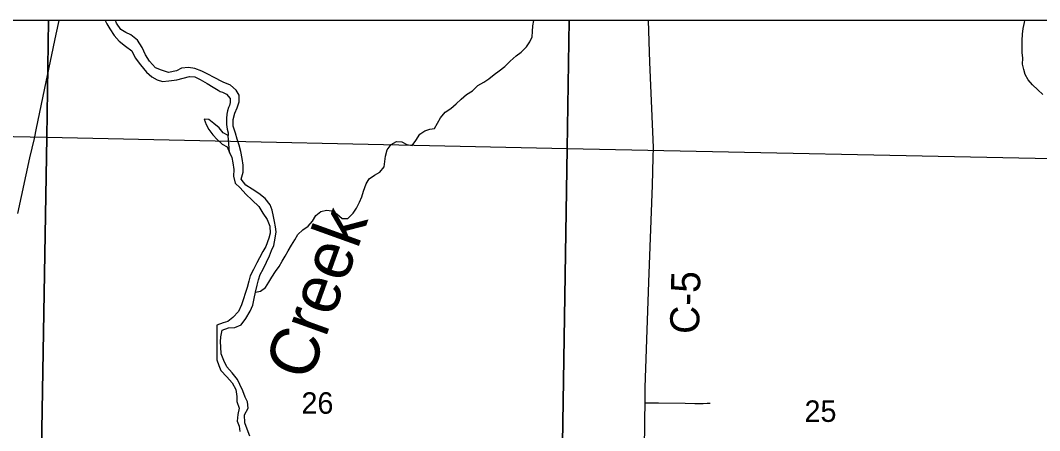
# Model space of a CAD drawing. Extents: x -8.8 to 41.4, y 0 to 34.6.
# Drawn here: x 3.33 to 5.315, y 20.1 to 20.9 of the extents above; entities that cross this region are included whole.
import ezdxf

# ---------------------------------------------------------------- set-up
doc = ezdxf.new("R2010")
doc.units = 0
for name, color, linetype in [('GM_X_Corporation', 7, 'Continuous'), ('GM_X_Corporation_Text', 7, 'Continuous'), ('GM_X_County_Road', 7, 'Continuous'), ('GM_X_Major_Lake', 7, 'Continuous'), ('GM_X_Minor_River', 7, 'Continuous'), ('GM_X_Township_Road', 7, 'Continuous'), ('GM_X_Township_Road_Text', 7, 'Continuous'), ('GM_X_Township_Text', 7, 'Continuous'), ('GM_X_US_Route', 7, 'Continuous')]:
    doc.layers.add(name, color=color, linetype=linetype)

msp = doc.modelspace()

# ---------------------------------------------------------------- linework, layer by layer
at = {"layer": 'GM_X_Corporation'}
msp.add_lwpolyline([(5.406, 20.9), (2.1, 20.9), (2.1, 18.6925)], dxfattribs=at)
for points in [[(3.3844, 20.9), (2.3824, 20.9), (2.3784, 20.6927), (3.381, 20.6722)], [(4.3988, 20.9), (3.3844, 20.9), (3.381, 20.6722), (4.3946, 20.6503)], [(5.4042, 20.9), (4.3988, 20.9), (4.3946, 20.6503), (5.4006, 20.6292), (5.4006, 20.6606)], [(2.3784, 20.6927), (3.381, 20.6722), (3.3639, 19.6835), (2.3512, 19.7001)], [(3.381, 20.6722), (4.3946, 20.6503), (4.3792, 19.6638), (3.3639, 19.6835)], [(4.3946, 20.6503), (5.4006, 20.6292), (5.3847, 19.6511), (4.3792, 19.6638)]]:
    msp.add_lwpolyline(points, close=True, dxfattribs=at)
at = {"layer": 'GM_X_County_Road'}
msp.add_lwpolyline([(4.5446, 19.9947), (4.5463, 20.1214), (4.5465, 20.1545), (4.547, 20.1843), (4.5493, 20.2589), (4.5539, 20.3899), (4.561, 20.5786), (4.5626, 20.6327), (4.5627, 20.652), (4.5617, 20.6824), (4.5561, 20.8184), (4.553, 20.8998), (4.553, 20.9)], dxfattribs=at)
at = {"layer": 'GM_X_Major_Lake'}
for p, q in [((3.7372, 20.6425), (3.7342, 20.6754)), ((3.7122, 20.3061), (3.7124, 20.2385))]:
    msp.add_line(p, q, dxfattribs=at)
for points in [[(3.4948, 20.9), (3.4979, 20.8932), (3.5037, 20.8835), (3.512, 20.8703), (3.5223, 20.8593), (3.5341, 20.8494), (3.5468, 20.8407), (3.5535, 20.8268), (3.5634, 20.8135), (3.575, 20.7991), (3.5858, 20.79), (3.5962, 20.784), (3.6067, 20.781), (3.6189, 20.7818), (3.6341, 20.784), (3.6464, 20.7874), (3.659, 20.7908), (3.6696, 20.7897), (3.68, 20.7848), (3.6935, 20.7772), (3.705, 20.77), (3.7147, 20.7636)], [(3.7247, 20.7792), (3.7056, 20.7894), (3.6959, 20.7946), (3.6832, 20.8007), (3.6697, 20.8064), (3.6569, 20.8084), (3.6435, 20.8065), (3.6335, 20.8019), (3.6183, 20.7985), (3.6047, 20.8027), (3.5928, 20.8077), (3.581, 20.8202), (3.5734, 20.833), (3.5667, 20.8469), (3.5576, 20.8613), (3.5447, 20.8719), (3.5349, 20.8761), (3.5253, 20.8821), (3.5166, 20.8945), (3.5146, 20.9)], [(3.7766, 20.0896), (3.7716, 20.103), (3.7666, 20.1156), (3.7662, 20.1312), (3.773, 20.1439), (3.7718, 20.1561), (3.7675, 20.1657), (3.7628, 20.1776), (3.7574, 20.1899), (3.7528, 20.1999), (3.7421, 20.2127), (3.7318, 20.2247), (3.7256, 20.237), (3.7206, 20.25), (3.7198, 20.2637), (3.7197, 20.2736), (3.7199, 20.2831), (3.7229, 20.2963), (3.7352, 20.3006), (3.7473, 20.3014), (3.76, 20.3064), (3.7686, 20.3191), (3.7769, 20.333), (3.7822, 20.345), (3.7848, 20.3579), (3.7877, 20.37), (3.7907, 20.3839), (3.7933, 20.3941), (3.7969, 20.4043), (3.8025, 20.4148), (3.8089, 20.4287), (3.8149, 20.4407), (3.819, 20.4516), (3.823, 20.4614), (3.826, 20.4754), (3.8278, 20.4879), (3.8266, 20.4974), (3.8249, 20.5077), (3.8229, 20.5176), (3.8198, 20.5303), (3.8162, 20.5402), (3.8063, 20.5526), (3.7944, 20.5628), (3.781, 20.5711), (3.7687, 20.5786), (3.7599, 20.5906), (3.7636, 20.6042), (3.7639, 20.6175), (3.7616, 20.6309), (3.7589, 20.6442), (3.7558, 20.6565), (3.7516, 20.6687), (3.7484, 20.6798), (3.7442, 20.694), (3.7442, 20.7065), (3.7475, 20.7194), (3.7516, 20.7292), (3.7556, 20.7412), (3.7556, 20.7541), (3.7501, 20.7642), (3.7386, 20.7739), (3.7247, 20.7792)], [(3.7147, 20.7636), (3.719, 20.7615), (3.7235, 20.7603), (3.7272, 20.7579), (3.7314, 20.7559), (3.738, 20.7477), (3.7385, 20.7401), (3.7369, 20.7341), (3.7349, 20.73), (3.7328, 20.7239), (3.7315, 20.7171), (3.7309, 20.7084), (3.731, 20.697), (3.7327, 20.6882), (3.7344, 20.6806), (3.7342, 20.6754)], [(3.7342, 20.6754), (3.7244, 20.6809), (3.7166, 20.6906), (3.7065, 20.6987), (3.6968, 20.7065), (3.6873, 20.7071), (3.6913, 20.6967), (3.6964, 20.6871), (3.7042, 20.6771), (3.7128, 20.6675), (3.7225, 20.6589), (3.7322, 20.6534), (3.7372, 20.6425)], [(3.7372, 20.6425), (3.7412, 20.6329), (3.7436, 20.6226), (3.7451, 20.6092), (3.7448, 20.5963), (3.7479, 20.5826), (3.7575, 20.5736), (3.769, 20.5611), (3.7812, 20.5498), (3.7942, 20.537), (3.8022, 20.5239), (3.8106, 20.5115), (3.8156, 20.4988), (3.816, 20.4855), (3.8139, 20.4757), (3.8078, 20.4595), (3.8022, 20.4494), (3.7955, 20.4374), (3.7903, 20.4273), (3.7839, 20.4141), (3.7775, 20.4017), (3.7746, 20.3915), (3.7713, 20.3795), (3.7672, 20.3674), (3.7643, 20.3572), (3.7606, 20.3455), (3.7542, 20.3328), (3.7436, 20.3205), (3.734, 20.3132), (3.7244, 20.3107), (3.7122, 20.3061)], [(3.7124, 20.2385), (3.7163, 20.2274), (3.7202, 20.2178), (3.732, 20.2053), (3.742, 20.1937), (3.7492, 20.1802), (3.7512, 20.1665), (3.7513, 20.157), (3.7559, 20.144), (3.7533, 20.1315), (3.7519, 20.1186), (3.7558, 20.1087), (3.7574, 20.0988)]]:
    msp.add_lwpolyline(points, dxfattribs=at)
at = {"layer": 'GM_X_Minor_River'}
for points in [[(3.7877, 20.37), (3.7972, 20.3719), (3.8068, 20.3793), (3.8135, 20.3894), (3.8194, 20.3992), (3.8268, 20.4105), (3.8338, 20.4202), (3.8397, 20.4304), (3.8455, 20.4401), (3.851, 20.4507), (3.8577, 20.4616), (3.864, 20.4725), (3.8702, 20.4826), (3.8799, 20.4915), (3.8899, 20.4986), (3.8984, 20.5083), (3.905, 20.5196), (3.9151, 20.5277), (3.9261, 20.5302), (3.936, 20.5289), (3.9461, 20.5226), (3.9565, 20.514), (3.9672, 20.5139), (3.978, 20.5243), (3.9842, 20.534), (3.9901, 20.5453), (3.9949, 20.5563), (3.9977, 20.5668), (4.0029, 20.5812), (4.0092, 20.5913), (4.0192, 20.598), (4.0295, 20.6043), (4.0381, 20.6147), (4.0407, 20.6352), (4.044, 20.6477), (4.0518, 20.6582), (4.0625, 20.6637), (4.0724, 20.6635), (4.0821, 20.658), (4.0927, 20.6563), (4.0997, 20.666), (4.1076, 20.6784), (4.1175, 20.6847), (4.1271, 20.6876), (4.1366, 20.6893), (4.1421, 20.6994), (4.148, 20.7103), (4.1573, 20.7208), (4.1684, 20.7282), (4.1788, 20.7371), (4.1885, 20.7461), (4.1985, 20.7554), (4.2104, 20.7628), (4.2209, 20.7728), (4.2324, 20.7795), (4.2423, 20.7861), (4.2524, 20.7943), (4.262, 20.8013), (4.2731, 20.8099), (4.2836, 20.8203), (4.2952, 20.8311), (4.3052, 20.8381), (4.3156, 20.8482), (4.3218, 20.8583), (4.3266, 20.8681), (4.3275, 20.8784), (4.3281, 20.889), (4.3297, 20.9)], [(5.3213, 20.7555), (5.3116, 20.7645), (5.3015, 20.7745), (5.2929, 20.7842), (5.2871, 20.7945), (5.2842, 20.8041), (5.2821, 20.8148), (5.2823, 20.8265), (5.2814, 20.8376), (5.2809, 20.8501), (5.2811, 20.8607), (5.2817, 20.8733), (5.2834, 20.8842), (5.2855, 20.896), (5.2863, 20.9)]]:
    msp.add_lwpolyline(points, dxfattribs=at)
at = {"layer": 'GM_X_Township_Road'}
msp.add_lwpolyline([(4.5465, 20.1545), (4.5725, 20.1545), (4.6248, 20.1536), (4.6434, 20.1531), (4.6595, 20.1531), (4.6675, 20.1537), (4.6733, 20.1536)], dxfattribs=at)
at = {"layer": 'GM_X_US_Route'}
msp.add_lwpolyline([(3.3245, 20.5232), (3.3482, 20.6317), (3.3568, 20.6699), (3.3609, 20.6899), (3.3799, 20.7801), (3.3995, 20.873), (3.405, 20.9)], dxfattribs=at)

# ---------------------------------------------------------------- texts
at = {"layer": 'GM_X_Corporation_Text'}
msp.add_text('Creek', height=0.0948, rotation=70.1999, dxfattribs=at).set_placement((3.8931, 20.1938))
at = {"layer": 'GM_X_Township_Road_Text'}
msp.add_text('C-5', height=0.05682, rotation=88.6255, dxfattribs=at).set_placement((4.6516, 20.2882))
at = {"layer": 'GM_X_Township_Text'}
for s, p in [('26', (3.8771, 20.1332)), ('25', (4.8571, 20.1173))]:
    msp.add_text(s, height=0.04186, rotation=0, dxfattribs=at).set_placement(p)

doc.saveas('drawing.dxf')
